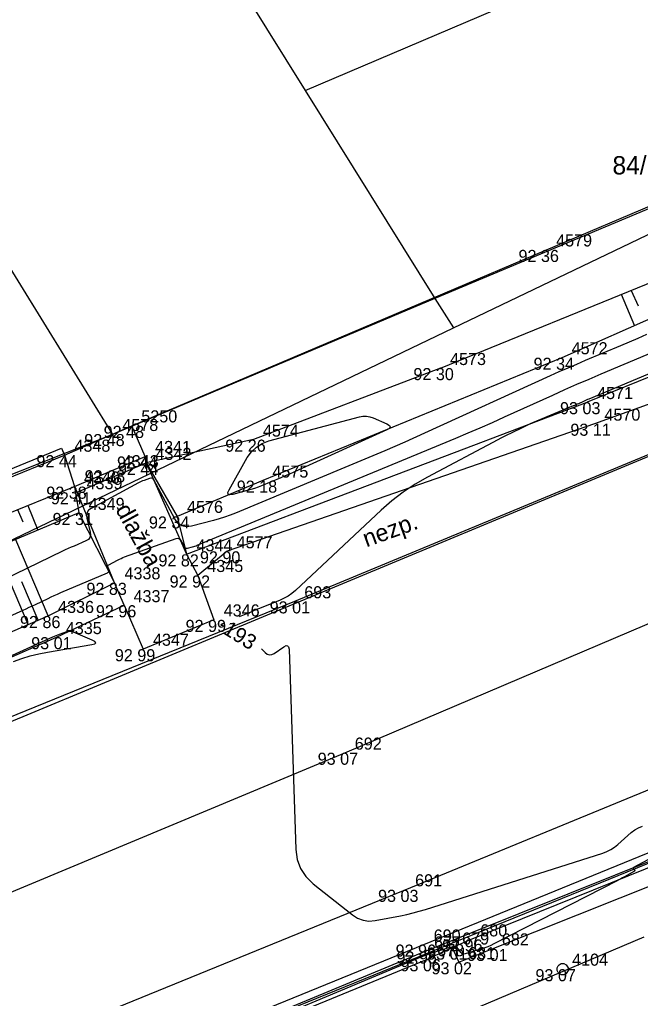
# Model space of a CAD drawing. Extents: x -711081 to -709338, y -1025122 to -1024092.
# Drawn here: x -709920.98 to -709906.59, y -1024586.76 to -1024564.06 of the extents above; entities that cross this region are included whole.
import ezdxf

# ---------------------------------------------------------------- set-up
doc = ezdxf.new("R2010")
doc.units = 0
for name, color, linetype in [('Ex_Contour Labels', 7, 'Continuous'), ('Ex_Major Contours', 7, 'Continuous'), ('Ex_Minor Contours', 7, 'Continuous'), ('Z_body', 7, 'Continuous'), ('Z_body_cisla', 7, 'Continuous'), ('Z_body_vysky_redukovane', 7, 'Continuous'), ('Z_budova', 7, 'Continuous'), ('Z_hrany_paty', 7, 'Continuous'), ('Z_katastr_cisla_stavebni', 7, 'Continuous'), ('Z_katastr_hranice', 7, 'Continuous'), ('Z_katastr_vnitrni_kresba', 7, 'Continuous'), ('Z_komunikace', 7, 'Continuous'), ('Z_komunikace_osa', 7, 'Continuous'), ('Z_obruba', 7, 'Continuous'), ('Z_ploty', 7, 'Continuous'), ('Z_popisy', 7, 'Continuous'), ('Z_rozhranni', 7, 'Continuous'), ('Z_site_vodovod_znaky', 7, 'Continuous'), ('Z_technicke_srafy', 7, 'Continuous'), ('Z_vdz12_plna', 7, 'Continuous'), ('Z_vdz25_plna', 7, 'Continuous'), ('Z_vstupy', 7, 'Continuous'), ('Z_zlabek', 7, 'Continuous')]:
    doc.layers.add(name, color=color, linetype=linetype)

# ---------------------------------------------------------------- blocks, each defined once
blk = doc.blocks.new('POINT_DISPLAY')
blk.add_line((0, 0), (0, 0))
blk = doc.blocks.new('Z614')
for p, q in [((-0.13, 0.03), (-0.1, 0.08)), ((-0.13, -0.03), (-0.13, 0.03)), ((-0.1, 0.08), (-0.08, 0.1)), ((-0.08, 0.1), (-0.03, 0.13)), ((-0.03, 0.13), (0.03, 0.13)), ((0.03, 0.13), (0.08, 0.1)), ((0.08, 0.1), (0.1, 0.08)), ((0.1, 0.08), (0.13, 0.03)), ((0.13, 0.03), (0.13, -0.03)), ((-0.1, -0.08), (-0.13, -0.03)), ((-0.08, -0.1), (-0.1, -0.08)), ((-0.03, -0.13), (-0.08, -0.1)), ((0.03, -0.13), (-0.03, -0.13)), ((0.08, -0.1), (0.03, -0.13)), ((0.1, -0.08), (0.08, -0.1)), ((0.13, -0.03), (0.1, -0.08))]:
    blk.add_line(p, q)

msp = doc.modelspace()

# ---------------------------------------------------------------- linework, layer by layer
at = {"layer": 'Ex_Major Contours'}
for points in [[(-709901.353, -1024570.159), (-709907.785, -1024572.86), (-709907.815, -1024572.873), (-709907.845, -1024572.886), (-709907.876, -1024572.899), (-709907.906, -1024572.912), (-709908.025, -1024572.967), (-709908.055, -1024572.98), (-709908.086, -1024572.994), (-709908.116, -1024573.007), (-709908.146, -1024573.019), (-709908.993, -1024573.37), (-709909.07, -1024573.403), (-709909.146, -1024573.437), (-709909.222, -1024573.472), (-709909.297, -1024573.508), (-709909.597, -1024573.655), (-709909.672, -1024573.692), (-709909.746, -1024573.73), (-709909.821, -1024573.768), (-709909.895, -1024573.807), (-709911.521, -1024574.667), (-709911.811, -1024574.833), (-709912.087, -1024575.017), (-709912.351, -1024575.218), (-709912.601, -1024575.438), (-709914.586, -1024577.298), (-709914.667, -1024577.367), (-709914.753, -1024577.428), (-709914.845, -1024577.48), (-709914.942, -1024577.525), (-709915.341, -1024577.685), (-709915.44, -1024577.725), (-709915.54, -1024577.766), (-709915.639, -1024577.806), (-709915.738, -1024577.847), (-709915.891, -1024577.911)], [(-709916.242, -1024578.056), (-709916.277, -1024578.071), (-709916.308, -1024578.085), (-709916.317, -1024578.095), (-709916.305, -1024578.1), (-709916.271, -1024578.099), (-709916.269, -1024578.099)], [(-709921.125, -1024578.943), (-709920.933, -1024578.874), (-709920.737, -1024578.814), (-709920.539, -1024578.765), (-709920.338, -1024578.726), (-709919.31, -1024578.551), (-709919.24, -1024578.533), (-709919.214, -1024578.51), (-709919.234, -1024578.481), (-709919.298, -1024578.448), (-709919.736, -1024578.265), (-709919.776, -1024578.253), (-709919.816, -1024578.248), (-709919.857, -1024578.25), (-709919.898, -1024578.261), (-709920.061, -1024578.319), (-709920.102, -1024578.333), (-709920.142, -1024578.349), (-709920.182, -1024578.366), (-709920.222, -1024578.383), (-709922.759, -1024579.534)], [(-709915.375, -1024578.65), (-709915.287, -1024578.738), (-709915.238, -1024578.776), (-709915.187, -1024578.792), (-709915.134, -1024578.786), (-709915.078, -1024578.758), (-709914.853, -1024578.603), (-709914.803, -1024578.578), (-709914.767, -1024578.58), (-709914.744, -1024578.608), (-709914.735, -1024578.663), (-709914.577, -1024583.307), (-709914.545, -1024583.539), (-709914.469, -1024583.748), (-709914.346, -1024583.934), (-709914.177, -1024584.098), (-709913.264, -1024584.822), (-709913.143, -1024584.9), (-709913.015, -1024584.947), (-709912.88, -1024584.965), (-709912.736, -1024584.952), (-709912.149, -1024584.84), (-709912.003, -1024584.81), (-709911.858, -1024584.776), (-709911.714, -1024584.737), (-709911.571, -1024584.694), (-709907.46, -1024583.388), (-709907.364, -1024583.352), (-709907.273, -1024583.306), (-709907.187, -1024583.252), (-709907.107, -1024583.188), (-709906.797, -1024582.913), (-709906.716, -1024582.85), (-709906.629, -1024582.799), (-709906.537, -1024582.761)], [(-709905.152, -1024582.872), (-709906.744, -1024583.724), (-709906.751, -1024583.729), (-709906.754, -1024583.735), (-709906.754, -1024583.742), (-709906.749, -1024583.75), (-709906.72, -1024583.782), (-709906.715, -1024583.79), (-709906.714, -1024583.797), (-709906.717, -1024583.803), (-709906.725, -1024583.808), (-709906.958, -1024583.939), (-709907, -1024583.962), (-709907.042, -1024583.985), (-709907.085, -1024584.008), (-709907.128, -1024584.03), (-709909.985, -1024585.496), (-709910.054, -1024585.529), (-709910.125, -1024585.56), (-709910.196, -1024585.587), (-709910.269, -1024585.61), (-709910.649, -1024585.725), (-709910.678, -1024585.73), (-709910.705, -1024585.726), (-709910.728, -1024585.714), (-709910.749, -1024585.693), (-709910.836, -1024585.581), (-709910.852, -1024585.565), (-709910.87, -1024585.555), (-709910.891, -1024585.552), (-709910.914, -1024585.555), (-709911.009, -1024585.582), (-709911.033, -1024585.588), (-709911.057, -1024585.595), (-709911.08, -1024585.602), (-709911.104, -1024585.61), (-709911.433, -1024585.713), (-709911.495, -1024585.733), (-709911.557, -1024585.755), (-709911.619, -1024585.778), (-709911.679, -1024585.803), (-709916.882, -1024587.979)]]:
    msp.add_lwpolyline(points, dxfattribs=at)
at = {"layer": 'Ex_Minor Contours'}
for points in [[(-709923.738, -1024579.031), (-709920.903, -1024577.756), (-709920.83, -1024577.723), (-709920.757, -1024577.689), (-709920.684, -1024577.655), (-709920.612, -1024577.621), (-709920.323, -1024577.482), (-709920.25, -1024577.447), (-709920.177, -1024577.414), (-709920.104, -1024577.381), (-709920.03, -1024577.349), (-709918.943, -1024576.886), (-709918.928, -1024576.877), (-709918.919, -1024576.865), (-709918.915, -1024576.851), (-709918.917, -1024576.833), (-709918.936, -1024576.758), (-709918.938, -1024576.74), (-709918.935, -1024576.725), (-709918.926, -1024576.712), (-709918.912, -1024576.702), (-709918.709, -1024576.592), (-709918.669, -1024576.572), (-709918.629, -1024576.553), (-709918.588, -1024576.535), (-709918.546, -1024576.52), (-709917.353, -1024576.094), (-709917.32, -1024576.088), (-709917.292, -1024576.092), (-709917.268, -1024576.108), (-709917.248, -1024576.135), (-709917.17, -1024576.28), (-709917.154, -1024576.302), (-709917.135, -1024576.315), (-709917.112, -1024576.32), (-709917.086, -1024576.317), (-709916.973, -1024576.288), (-709916.945, -1024576.28), (-709916.917, -1024576.271), (-709916.89, -1024576.261), (-709916.863, -1024576.251), (-709910.865, -1024573.765), (-709910.582, -1024573.646), (-709910.299, -1024573.525), (-709910.018, -1024573.401), (-709909.738, -1024573.275), (-709908.619, -1024572.766), (-709908.339, -1024572.64), (-709908.058, -1024572.516), (-709907.776, -1024572.394), (-709907.493, -1024572.274), (-709904.83, -1024571.156)], [(-709906.443, -1024571.361), (-709906.645, -1024571.451), (-709906.848, -1024571.539), (-709907.051, -1024571.626), (-709907.866, -1024571.968), (-709908.069, -1024572.054), (-709908.272, -1024572.142), (-709908.474, -1024572.231), (-709908.675, -1024572.322), (-709911.593, -1024573.649), (-709912.052, -1024573.855), (-709912.512, -1024574.057), (-709912.974, -1024574.255), (-709913.438, -1024574.45), (-709915.979, -1024575.503), (-709916.103, -1024575.552), (-709916.228, -1024575.596), (-709916.355, -1024575.636), (-709916.483, -1024575.672), (-709916.999, -1024575.806), (-709917.119, -1024575.821), (-709917.224, -1024575.798), (-709917.312, -1024575.737), (-709917.383, -1024575.639), (-709917.869, -1024574.736), (-709917.887, -1024574.71), (-709917.91, -1024574.696), (-709917.936, -1024574.692), (-709917.967, -1024574.698), (-709918.097, -1024574.744), (-709918.129, -1024574.757), (-709918.161, -1024574.77), (-709918.192, -1024574.785), (-709918.223, -1024574.801), (-709919.322, -1024575.394), (-709919.382, -1024575.437), (-709919.418, -1024575.49), (-709919.433, -1024575.553), (-709919.424, -1024575.625), (-709919.343, -1024575.947), (-709919.336, -1024576.014), (-709919.35, -1024576.07), (-709919.386, -1024576.116), (-709919.444, -1024576.15), (-709919.718, -1024576.267), (-709919.787, -1024576.297), (-709919.855, -1024576.327), (-709919.922, -1024576.358), (-709919.99, -1024576.39), (-709921.374, -1024577.056)]]:
    msp.add_lwpolyline(points, dxfattribs=at)
msp.add_lwpolyline([(-709912.406, -1024573.469), (-709912.386, -1024573.504), (-709912.406, -1024573.539), (-709912.464, -1024573.574), (-709914.52, -1024574.509), (-709914.621, -1024574.554), (-709914.721, -1024574.598), (-709914.823, -1024574.642), (-709914.924, -1024574.684), (-709915.372, -1024574.87), (-709915.453, -1024574.902), (-709915.536, -1024574.931), (-709915.619, -1024574.958), (-709915.703, -1024574.981), (-709916.041, -1024575.069), (-709916.11, -1024575.079), (-709916.147, -1024575.064), (-709916.151, -1024575.025), (-709916.124, -1024574.961), (-709915.702, -1024574.217), (-709915.607, -1024574.081), (-709915.492, -1024573.971), (-709915.356, -1024573.888), (-709915.201, -1024573.83), (-709913.102, -1024573.272), (-709913.02, -1024573.257), (-709912.939, -1024573.256), (-709912.859, -1024573.269), (-709912.78, -1024573.296), (-709912.465, -1024573.434)], close=True, dxfattribs=at)
at = {"layer": 'Z_budova'}
for p, q in [((-709908.76, -1024569.4), (-709896.44, -1024564.17)), ((-709918.38, -1024573.48), (-709908.76, -1024569.4)), ((-709918.83, -1024573.67), (-709918.38, -1024573.48))]:
    msp.add_line(p, q, dxfattribs=at)
at = {"layer": 'Z_hrany_paty'}
for p, q in [((-709911.22, -1024572.14), (-709895.26, -1024565.64)), ((-709900.06, -1024568.22), (-709908.41, -1024571.9)), ((-709900.24, -1024569.84), (-709907.82, -1024572.93)), ((-709908.41, -1024571.9), (-709915.34, -1024574.75)), ((-709911.22, -1024572.14), (-709915.56, -1024573.8)), ((-709917.11, -1024576.46), (-709907.82, -1024572.93)), ((-709915.56, -1024573.8), (-709918.05, -1024574.34)), ((-709918.05, -1024574.34), (-709917.33, -1024575.58)), ((-709915.34, -1024574.75), (-709917.33, -1024575.58)), ((-709923.23, -1024576.31), (-709919.71, -1024574.89)), ((-709919.71, -1024574.89), (-709919.61, -1024575.5)), ((-709919.61, -1024575.5), (-709922.7, -1024576.8)), ((-709919.61, -1024575.5), (-709918.78, -1024577.12)), ((-709917.33, -1024575.58), (-709917.11, -1024576.46)), ((-709920.32, -1024577.89), (-709918.78, -1024577.12)), ((-709924.06, -1024579.5), (-709920.32, -1024577.89))]:
    msp.add_line(p, q, dxfattribs=at)
at = {"layer": 'Z_katastr_hranice'}
for p, q in [((-709922.22, -1024553.12), (-709914.36, -1024565.7)), ((-709910.92, -1024571.21), (-709896.4, -1024564.24)), ((-709914.36, -1024565.7), (-709911.35, -1024570.53)), ((-709921.59, -1024569.2), (-709918.83, -1024573.68)), ((-709911.35, -1024570.53), (-709910.92, -1024571.21)), ((-709928.21, -1024579.51), (-709910.92, -1024571.21)), ((-709918.83, -1024573.68), (-709929.21, -1024577.79)), ((-709919.89, -1024589.11), (-709906.23, -1024583.55)), ((-709906.51, -1024585.34), (-709915.49, -1024589.14))]:
    msp.add_line(p, q, dxfattribs=at)
at = {"layer": 'Z_katastr_vnitrni_kresba'}
for p, q in [((-709914.36, -1024565.7), (-709898.65, -1024559.02)), ((-709940.71, -1024588.46), (-709879.87, -1024563.16)), ((-709896.4, -1024564.24), (-709911.35, -1024570.53)), ((-709911.35, -1024570.53), (-709918.83, -1024573.68))]:
    msp.add_line(p, q, dxfattribs=at)
at = {"layer": 'Z_komunikace'}
for p, q in [((-709914.6, -1024577.55), (-709900.15, -1024571.54)), ((-709933.21, -1024585.11), (-709914.6, -1024577.55)), ((-709911.59, -1024585.67), (-709900.97, -1024581.41)), ((-709919.92, -1024589.12), (-709911.59, -1024585.67))]:
    msp.add_line(p, q, dxfattribs=at)
at = {"layer": 'Z_komunikace_osa'}
for p, q in [((-709913.44, -1024581.06), (-709898.83, -1024574.85)), ((-709931.75, -1024588.7), (-709913.44, -1024581.06))]:
    msp.add_line(p, q, dxfattribs=at)
at = {"layer": 'Z_obruba'}
for p, q in [((-709910.53, -1024585.39), (-709901.81, -1024581.88)), ((-709910.95, -1024585.58), (-709910.53, -1024585.39)), ((-709911.52, -1024585.85), (-709910.95, -1024585.58)), ((-709919.83, -1024589.25), (-709911.52, -1024585.85))]:
    msp.add_line(p, q, dxfattribs=at)
at = {"layer": 'Z_ploty'}
for p, q in [((-709925.87, -1024576.39), (-709920.01, -1024574)), ((-709920.01, -1024574), (-709919.94, -1024574.16)), ((-709925.8, -1024576.55), (-709919.94, -1024574.16))]:
    msp.add_line(p, q, dxfattribs=at)
at = {"layer": 'Z_rozhranni'}
for p, q in [((-709900.05, -1024570.68), (-709907.65, -1024573.43)), ((-709907.65, -1024573.43), (-709916.17, -1024576.39)), ((-709918.07, -1024574.19), (-709918.38, -1024573.48)), ((-709919.94, -1024574.16), (-709919.71, -1024574.89)), ((-709918.07, -1024574.19), (-709918.05, -1024574.34)), ((-709918.05, -1024574.34), (-709917.11, -1024576.46)), ((-709919.65, -1024575.02), (-709919.71, -1024574.89)), ((-709918.78, -1024577.12), (-709919.65, -1024575.02)), ((-709916.17, -1024576.39), (-709916.85, -1024576.95)), ((-709917.11, -1024576.46), (-709916.85, -1024576.95)), ((-709916.85, -1024576.95), (-709916.48, -1024577.98)), ((-709918.56, -1024577.64), (-709918.78, -1024577.12)), ((-709920.13, -1024578.38), (-709918.56, -1024577.64)), ((-709918.56, -1024577.64), (-709918.12, -1024578.66)), ((-709916.48, -1024577.98), (-709918.12, -1024578.66)), ((-709923.41, -1024579.83), (-709920.13, -1024578.38)), ((-709910.02, -1024585.61), (-709901.74, -1024582.31)), ((-709910.95, -1024585.58), (-709910.8, -1024585.92)), ((-709910.8, -1024585.92), (-709910.02, -1024585.61))]:
    msp.add_line(p, q, dxfattribs=at)
at = {"layer": 'Z_technicke_srafy'}
for p, q in [((-709907.03, -1024570.43), (-709906.72, -1024571.16)), ((-709906.8, -1024570.34), (-709906.64, -1024570.7)), ((-709921.03, -1024575.42), (-709920.91, -1024575.71)), ((-709920.79, -1024575.33), (-709920.56, -1024575.9)), ((-709920.32, -1024577.89), (-709921.07, -1024576.12)), ((-709920.78, -1024578.09), (-709921.54, -1024576.31)), ((-709920.55, -1024577.99), (-709920.93, -1024577.1))]:
    msp.add_line(p, q, dxfattribs=at)
at = {"layer": 'Z_vdz12_plna'}
for p, q in [((-709911.61, -1024585.51), (-709896.73, -1024579.42)), ((-709930.02, -1024593.01), (-709911.61, -1024585.51))]:
    msp.add_line(p, q, dxfattribs=at)
at = {"layer": 'Z_vdz25_plna'}
for p, q in [((-709912.04, -1024584.24), (-709897.31, -1024578.18)), ((-709930.63, -1024591.82), (-709912.04, -1024584.24))]:
    msp.add_line(p, q, dxfattribs=at)
at = {"layer": 'Z_vstupy'}
msp.add_line((-709919.94, -1024574.16), (-709918.83, -1024573.67), dxfattribs=at)
at = {"layer": 'Z_zlabek'}
for p, q in [((-709919.65, -1024575.02), (-709918.05, -1024574.34)), ((-709918.82, -1024574.51), (-709918.07, -1024574.19)), ((-709919.71, -1024574.89), (-709918.82, -1024574.51))]:
    msp.add_line(p, q, dxfattribs=at)

# ---------------------------------------------------------------- block references
at = {"layer": 'Z_body'}
for p in [(-709908.76, -1024569.4), (-709908.41, -1024571.9), (-709911.22, -1024572.14), (-709907.82, -1024572.93), (-709907.65, -1024573.43), (-709918.83, -1024573.67), (-709918.38, -1024573.48), (-709915.56, -1024573.8), (-709919.94, -1024574.16), (-709918.07, -1024574.19), (-709918.05, -1024574.34), (-709918.82, -1024574.51), (-709915.34, -1024574.75), (-709919.71, -1024574.89), (-709919.65, -1024575.02), (-709919.61, -1024575.5), (-709917.33, -1024575.58), (-709916.17, -1024576.39), (-709917.11, -1024576.46), (-709916.85, -1024576.95), (-709918.78, -1024577.12), (-709914.6, -1024577.55), (-709918.56, -1024577.64), (-709920.32, -1024577.89), (-709916.48, -1024577.98), (-709920.13, -1024578.38), (-709918.12, -1024578.66), (-709913.44, -1024581.06), (-709912.04, -1024584.24), (-709910.53, -1024585.39), (-709911.61, -1024585.51), (-709911.59, -1024585.67), (-709910.95, -1024585.58), (-709910.02, -1024585.61), (-709911.52, -1024585.85), (-709910.8, -1024585.92), (-709908.39, -1024586.08)]:
    msp.add_blockref('POINT_DISPLAY', p, dxfattribs=at)
at = {"layer": 'Z_site_vodovod_znaky'}
msp.add_blockref('Z614', (-709908.39, -1024586.08), dxfattribs=at)

# ---------------------------------------------------------------- texts
at = {"layer": 'Ex_Contour Labels'}
msp.add_text('193', height=0.35, rotation=327.984, dxfattribs=at).set_placement((-709916.294, -1024578.278))
at = {"layer": 'Z_body_cisla'}
for s, p in [('4579', (-709908.54, -1024569.32)), ('4572', (-709908.18, -1024571.82)), ('4573', (-709911, -1024572.07)), ('4571', (-709907.59, -1024572.86)), ('5250', (-709918.16, -1024573.4)), ('4570', (-709907.42, -1024573.36)), ('4578', (-709918.6, -1024573.6)), ('4574', (-709915.34, -1024573.73)), ('4348', (-709919.71, -1024574.08)), ('4341', (-709917.84, -1024574.11)), ('4343', (-709918.59, -1024574.44)), ('4342', (-709917.83, -1024574.27)), ('4340', (-709919.49, -1024574.82)), ('4575', (-709915.12, -1024574.68)), ('4339', (-709919.43, -1024574.95)), ('4349', (-709919.38, -1024575.43)), ('4576', (-709917.1, -1024575.5)), ('4344', (-709916.88, -1024576.39)), ('4577', (-709915.95, -1024576.32)), ('4345', (-709916.63, -1024576.87)), ('4338', (-709918.55, -1024577.04)), ('4337', (-709918.34, -1024577.57)), ('693', (-709914.38, -1024577.48)), ('4336', (-709920.09, -1024577.82)), ('4346', (-709916.25, -1024577.9)), ('4335', (-709919.91, -1024578.31)), ('4347', (-709917.89, -1024578.58)), ('692', (-709913.21, -1024580.99)), ('691', (-709911.81, -1024584.16)), ('680', (-709910.3, -1024585.32)), ('690', (-709911.38, -1024585.44)), ('679', (-709910.72, -1024585.51)), ('682', (-709909.8, -1024585.53)), ('677', (-709911.37, -1024585.6)), ('678', (-709911.3, -1024585.78)), ('681', (-709910.58, -1024585.85)), ('4104', (-709908.17, -1024586))]:
    msp.add_text(s, height=0.28, dxfattribs=at).set_placement(p)
at = {"layer": 'Z_body_vysky_redukovane'}
for s, p in [('92 36', (-709909.413, -1024569.68)), ('92 34', (-709909.063, -1024572.18)), ('92 30', (-709911.85, -1024572.42)), ('93 03', (-709908.45, -1024573.21)), ('93 11', (-709908.21, -1024573.71)), ('92 48', (-709919.483, -1024573.95)), ('92 48', (-709919.033, -1024573.76)), ('92 26', (-709916.213, -1024574.08)), ('92 44', (-709920.593, -1024574.44)), ('92 44', (-709918.723, -1024574.47)), ('92 44', (-709918.703, -1024574.62)), ('92 38', (-709919.473, -1024574.79)), ('92 18', (-709915.947, -1024575.03)), ('92 38', (-709920.363, -1024575.17)), ('92 41', (-709920.257, -1024575.3)), ('92 31', (-709920.217, -1024575.78)), ('92 34', (-709917.983, -1024575.86)), ('92 90', (-709916.8, -1024576.67)), ('92 82', (-709917.763, -1024576.74)), ('92 92', (-709917.503, -1024577.23)), ('92 83', (-709919.433, -1024577.4)), ('93 01', (-709915.183, -1024577.83)), ('92 96', (-709919.213, -1024577.92)), ('92 86', (-709920.973, -1024578.17)), ('92 99', (-709917.133, -1024578.26)), ('93 01', (-709920.713, -1024578.66)), ('92 99', (-709918.773, -1024578.94)), ('93 07', (-709914.07, -1024581.34)), ('93 03', (-709912.67, -1024584.52)), ('92 96', (-709912.263, -1024585.79)), ('92 96', (-709911.183, -1024585.67)), ('92 95', (-709912.243, -1024585.95)), ('93 01', (-709911.533, -1024585.86)), ('93 01', (-709910.603, -1024585.89)), ('93 06', (-709912.15, -1024586.13)), ('93 02', (-709911.43, -1024586.2)), ('93 07', (-709909.02, -1024586.36))]:
    msp.add_text(s, height=0.28, dxfattribs=at).set_placement(p)
at = {"layer": 'Z_katastr_cisla_stavebni'}
msp.add_text('84/1', height=0.425, dxfattribs=at).set_placement((-709907.234, -1024567.65))
at = {"layer": 'Z_popisy'}
for s, rotation, p in [('dlažba', 298.8, (-709918.77, -1024575.42)), ('nezp.', 19.8, (-709912.94, -1024576.3))]:
    msp.add_text(s, height=0.4, rotation=rotation, dxfattribs=at).set_placement(p)

doc.saveas('drawing.dxf')
